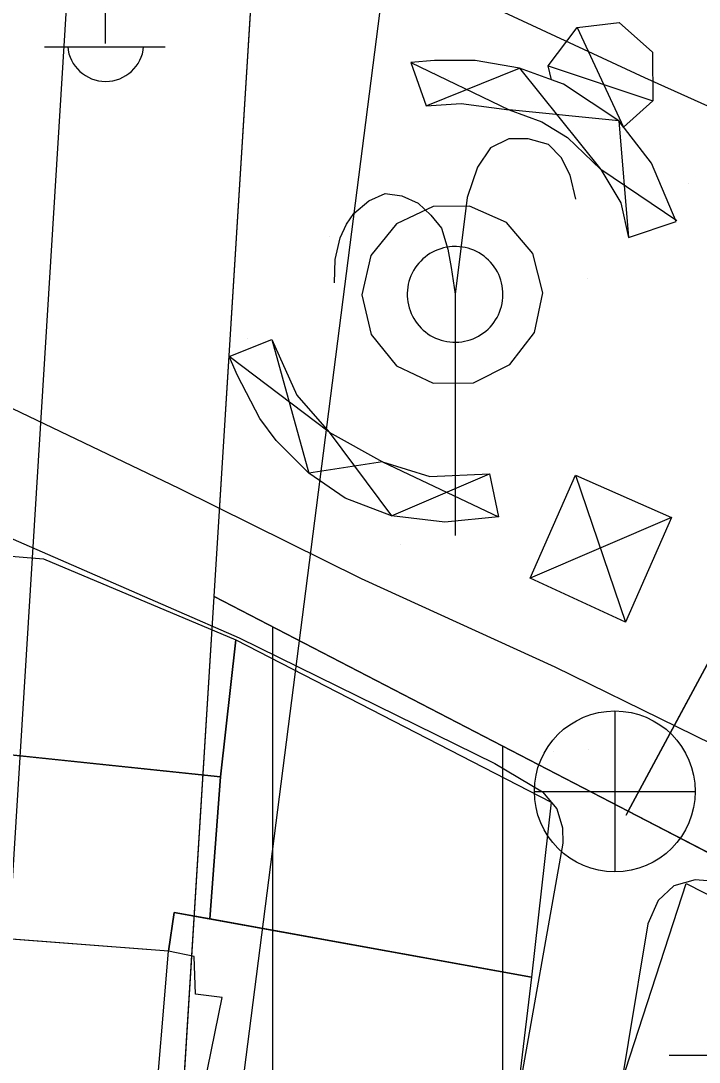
# Model space of a CAD drawing. Extents: x 417997 to 421451, y 4451742 to 4455216.
# Drawn here: x 420452.28 to 420481.79, y 4453363.03 to 4453408.35 of the extents above; entities that cross this region are included whole.
import ezdxf

# ---------------------------------------------------------------- set-up
doc = ezdxf.new("R2010")
doc.units = 0
for name, color, linetype in [('ADA', 7, 'Continuous'), ('ADAKENARI', 7, 'Continuous'), ('B_Mesken', 7, 'Continuous'), ('B_Sundurma', 7, 'Continuous'), ('B_Teras', 7, 'Continuous'), ('Default', 7, 'Continuous'), ('Hid_Havuz', 7, 'Continuous'), ('KALDIRIM', 7, 'Continuous'), ('LJ_SEMBOL', 7, 'Continuous'), ('O_Park_Bahce', 7, 'Continuous'), ('PL_AYA_PARK_DINLENME', 7, 'Continuous'), ('PL_KON_MEV_350', 7, 'Continuous'), ('PL_SAY_DINI_TESIS', 7, 'Continuous'), ('S_Elektrik_Diregi', 7, 'Continuous'), ('S_Rogar_Kapagi_Buski', 7, 'Continuous'), ('SN_KENTSEL_DONUSUM', 7, 'Continuous'), ('TR_ORTAYOGUNKONUT', 7, 'Continuous'), ('TR_PARKALANI', 7, 'Continuous'), ('Yol_Sose', 7, 'Continuous')]:
    doc.layers.add(name, color=color, linetype=linetype)

# ---------------------------------------------------------------- blocks, each defined once
blk = doc.blocks.new('POINT_DISPLAY')
at = {"layer": 'Default'}
blk.add_line((0, 0), (0, 0), dxfattribs=at)

msp = doc.modelspace()

# ---------------------------------------------------------------- linework, layer by layer
at = {"layer": 'ADA'}
for p, q in [((420494.498, 4453403.289), (420478.701, 4453373.953)), ((420494.498, 4453403.289), (420478.701, 4453373.953)), ((420478.701, 4453373.953), (420460.695, 4453383.297)), ((420478.701, 4453373.953), (420460.695, 4453383.297)), ((420478.701, 4453373.953), (420478.602, 4453373.767)), ((420478.701, 4453373.953), (420478.602, 4453373.767)), ((420511.546, 4453356.909), (420478.701, 4453373.953)), ((420511.546, 4453356.909), (420478.701, 4453373.953))]:
    msp.add_line(p, q, dxfattribs=at)
at = {"layer": 'ADAKENARI'}
for p, q in [((420460.695, 4453383.297), (420462.929, 4453419.179)), ((420460.695, 4453383.297), (420462.929, 4453419.179)), ((420453.249, 4453263.697), (420460.695, 4453383.297)), ((420453.249, 4453263.697), (420460.695, 4453383.297))]:
    msp.add_line(p, q, dxfattribs=at)
at = {"layer": 'B_Mesken'}
for points in [[(420447.935, 4453376.807), (420448.653, 4453385.317), (420453.265, 4453384.937), (420461.64, 4453381.409), (420460.969, 4453375.45)], [(420461.64, 4453381.409), (420475.358, 4453374.337), (420474.499, 4453366.722), (420460.501, 4453369.262), (420460.969, 4453375.45)], [(420446.957, 4453368.755), (420447.935, 4453376.807), (420451.576, 4453376.428), (420460.969, 4453375.45), (420460.501, 4453369.262), (420458.951, 4453369.543), (420458.704, 4453367.853), (420450.699, 4453368.468)], [(420481.23, 4453370.81), (420494.527, 4453364.027), (420490.556, 4453355.575), (420489.719, 4453356.102), (420487.276, 4453357.459), (420478.407, 4453362.148)], [(420460.394, 4453359.477), (420460.596, 4453361.473), (420460.258, 4453362.003), (420461.038, 4453365.848), (420459.878, 4453365.986), (420459.825, 4453367.629), (420458.704, 4453367.853), (420458.951, 4453369.543), (420474.499, 4453366.722), (420473.514, 4453358.517)], [(420458.057, 4453360.062), (420458.704, 4453367.853), (420446.957, 4453368.755), (420446.119, 4453360.792)]]:
    msp.add_lwpolyline(points, close=True, dxfattribs=at)
at = {"layer": 'B_Sundurma'}
for p, q in [((420476.478, 4453408.05), (420478.502, 4453403.723)), ((420469.247, 4453406.527), (420473.527, 4453404.474)), ((420469.91, 4453404.646), (420473.973, 4453406.286)), ((420473.973, 4453406.286), (420477.509, 4453401.87)), ((420475.217, 4453406.389), (420479.777, 4453404.87)), ((420478.297, 4453403.988), (420473.527, 4453404.474)), ((420478.297, 4453403.988), (420478.714, 4453398.92)), ((420480.813, 4453399.649), (420477.509, 4453401.87)), ((420463.203, 4453394.482), (420464.804, 4453388.657)), ((420465.7, 4453390.445), (420461.351, 4453393.74)), ((420465.7, 4453390.445), (420468.401, 4453386.81)), ((420468.016, 4453389.149), (420464.804, 4453388.657)), ((420468.016, 4453389.149), (420473.063, 4453386.768)), ((420468.401, 4453386.81), (420472.663, 4453388.626)), ((420476.404, 4453388.575), (420478.591, 4453382.179)), ((420480.584, 4453386.731), (420474.44, 4453384.089))]:
    msp.add_line(p, q, dxfattribs=at)
for points in [[(420475.36, 4453405.785), (420475.217, 4453406.389), (420476.478, 4453408.05), (420478.305, 4453408.274), (420479.756, 4453406.978), (420479.777, 4453404.87), (420478.502, 4453403.723), (420478.297, 4453403.988), (420475.882, 4453405.596)], [(420469.247, 4453406.527), (420469.91, 4453404.646), (420471.434, 4453404.752), (420473.527, 4453404.474), (420474.95, 4453403.95), (420476.07, 4453403.269), (420477.509, 4453401.87), (420478.385, 4453400.42), (420478.714, 4453398.92), (420480.791, 4453399.612), (420479.713, 4453402.156), (420478.297, 4453403.988), (420475.882, 4453405.596), (420473.973, 4453406.286), (420472.05, 4453406.618), (420470.273, 4453406.619)], [(420461.351, 4453393.74), (420463.203, 4453394.482), (420464.282, 4453392.061), (420465.7, 4453390.445), (420468.016, 4453389.149), (420470.067, 4453388.523), (420472.663, 4453388.626), (420473.063, 4453386.768), (420470.729, 4453386.53), (420468.401, 4453386.81), (420466.389, 4453387.576), (420464.804, 4453388.657), (420463.393, 4453390.076), (420462.681, 4453391.043), (420461.707, 4453392.908)], [(420476.404, 4453388.575), (420480.584, 4453386.731), (420478.591, 4453382.179), (420474.44, 4453384.089)]]:
    msp.add_lwpolyline(points, close=True, dxfattribs=at)
at = {"layer": 'B_Teras'}
msp.add_lwpolyline([(420460.969, 4453375.45), (420460.501, 4453369.262), (420458.951, 4453369.543), (420458.704, 4453367.853), (420450.699, 4453368.468), (420451.576, 4453376.428)], close=True, dxfattribs=at)
at = {"layer": 'Hid_Havuz'}
for points in [[(420476.422, 4453400.585), (420476.177, 4453401.635), (420475.792, 4453402.405), (420475.232, 4453402.965), (420474.357, 4453403.21), (420473.517, 4453403.21), (420472.712, 4453402.825), (420472.152, 4453401.985), (420471.697, 4453400.655), (420471.172, 4453396.455)], [(420465.922, 4453396.945), (420465.957, 4453397.96), (420466.167, 4453398.905), (420466.447, 4453399.5), (420466.762, 4453399.955), (420467.427, 4453400.515), (420468.127, 4453400.83), (420468.862, 4453400.725), (420469.562, 4453400.41), (420470.122, 4453399.885), (420470.577, 4453399.325), (420470.857, 4453398.415), (420470.997, 4453397.61), (420471.172, 4453396.455), (420471.172, 4453385.955)]]:
    msp.add_lwpolyline(points, dxfattribs=at)
msp.add_lwpolyline([(420471.053, 4453398.523), (420470.925, 4453398.511), (420470.797, 4453398.492), (420470.671, 4453398.465), (420470.547, 4453398.43), (420470.425, 4453398.387), (420470.306, 4453398.337), (420470.19, 4453398.28), (420470.078, 4453398.215), (420469.971, 4453398.144), (420469.868, 4453398.066), (420469.769, 4453397.982), (420469.677, 4453397.893), (420469.59, 4453397.797), (420469.509, 4453397.696), (420469.435, 4453397.591), (420469.367, 4453397.481), (420469.306, 4453397.367), (420469.252, 4453397.25), (420469.206, 4453397.129), (420469.167, 4453397.006), (420469.136, 4453396.881), (420469.113, 4453396.754), (420469.097, 4453396.626), (420469.09, 4453396.497), (420469.091, 4453396.368), (420469.099, 4453396.239), (420469.116, 4453396.111), (420469.14, 4453395.984), (420469.173, 4453395.859), (420469.213, 4453395.737), (420469.26, 4453395.617), (420469.315, 4453395.5), (420469.377, 4453395.386), (420469.446, 4453395.277), (420469.521, 4453395.173), (420469.603, 4453395.073), (420469.691, 4453394.978), (420469.784, 4453394.889), (420469.883, 4453394.806), (420469.987, 4453394.729), (420470.095, 4453394.659), (420470.208, 4453394.596), (420470.324, 4453394.54), (420470.444, 4453394.491), (420470.566, 4453394.449), (420470.69, 4453394.416), (420470.817, 4453394.39), (420470.945, 4453394.371), (420471.073, 4453394.361), (420471.202, 4453394.359), (420471.331, 4453394.365), (420471.46, 4453394.379), (420471.587, 4453394.4), (420471.713, 4453394.43), (420471.836, 4453394.467), (420471.957, 4453394.512), (420472.075, 4453394.564), (420472.19, 4453394.624), (420472.3, 4453394.69), (420472.407, 4453394.764), (420472.508, 4453394.843), (420472.605, 4453394.929), (420472.696, 4453395.021), (420472.781, 4453395.118), (420472.86, 4453395.22), (420472.932, 4453395.327), (420472.998, 4453395.438), (420473.057, 4453395.553), (420473.108, 4453395.671), (420473.152, 4453395.792), (420473.189, 4453395.916), (420473.218, 4453396.042), (420473.238, 4453396.17), (420473.251, 4453396.298), (420473.256, 4453396.427), (420473.253, 4453396.556), (420473.242, 4453396.685), (420473.223, 4453396.812), (420473.196, 4453396.939), (420473.162, 4453397.063), (420473.12, 4453397.185), (420473.07, 4453397.304), (420473.013, 4453397.42), (420472.949, 4453397.532), (420472.878, 4453397.64), (420472.8, 4453397.743), (420472.717, 4453397.841), (420472.627, 4453397.934), (420472.532, 4453398.022), (420472.432, 4453398.103), (420472.326, 4453398.177), (420472.217, 4453398.246), (420472.103, 4453398.307), (420471.986, 4453398.361), (420471.865, 4453398.407), (420471.742, 4453398.447), (420471.617, 4453398.478), (420471.49, 4453398.502), (420471.362, 4453398.517), (420471.233, 4453398.525), (420471.104, 4453398.525)], close=True, dxfattribs=at)
at = {"layer": 'KALDIRIM'}
msp.add_line((420445.718, 4453271.485), (420460.026, 4453501.306), dxfattribs=at)
msp.add_line((420445.718, 4453271.485), (420460.026, 4453501.306), dxfattribs=at)
at = {"layer": 'LJ_SEMBOL'}
msp.add_line((420527.148, 4453363.325), (420480.487, 4453363.323), dxfattribs=at)
msp.add_line((420527.148, 4453363.325), (420480.487, 4453363.323), dxfattribs=at)
at = {"layer": 'O_Park_Bahce'}
msp.add_lwpolyline([(420470.212, 4453400.26), (420468.618, 4453399.507), (420467.514, 4453398.133), (420467.12, 4453396.415), (420467.516, 4453394.698), (420468.622, 4453393.326), (420470.217, 4453392.575), (420471.979, 4453392.596), (420473.556, 4453393.384), (420474.629, 4453394.782), (420474.985, 4453396.508), (420474.551, 4453398.216), (420473.414, 4453399.563), (420471.803, 4453400.279), (420470.212, 4453400.26)], dxfattribs=at)
at = {"layer": 'PL_AYA_PARK_DINLENME'}
msp.add_lwpolyline([(420478.701, 4453373.953), (420460.695, 4453383.297), (420462.929, 4453419.179), (420494.498, 4453403.289)], close=True, dxfattribs=at)
msp.add_lwpolyline([(420478.701, 4453373.953), (420460.695, 4453383.297), (420462.929, 4453419.179), (420494.498, 4453403.289)], close=True, dxfattribs=at)
at = {"layer": 'PL_KON_MEV_350'}
msp.add_lwpolyline([(420558.134, 4453332.732), (420507.149, 4453237.054), (420493.544, 4453232.783), (420461.53, 4453249.162), (420453.249, 4453263.697), (420460.695, 4453383.297), (420478.701, 4453373.953), (420511.546, 4453356.909)], close=True, dxfattribs=at)
at = {"layer": 'PL_SAY_DINI_TESIS'}
msp.add_lwpolyline([(420478.701, 4453373.953), (420494.498, 4453403.289), (420528.116, 4453386.367), (420511.546, 4453356.909)], close=True, dxfattribs=at)
msp.add_lwpolyline([(420478.701, 4453373.953), (420494.498, 4453403.289), (420528.116, 4453386.367), (420511.546, 4453356.909)], close=True, dxfattribs=at)
at = {"layer": 'S_Elektrik_Diregi'}
for p, q in [((420455.971, 4453407.354), (420455.971, 4453410.855)), ((420453.311, 4453407.214), (420458.561, 4453407.214))]:
    msp.add_line(p, q, dxfattribs=at)
msp.add_arc((420455.972, 4453407.367), 1.658, 184.8384, 355.1464, dxfattribs=at)
at = {"layer": 'S_Rogar_Kapagi_Buski'}
for p, q in [((420478.122, 4453378.313), (420478.122, 4453371.313)), ((420474.622, 4453374.813), (420481.622, 4453374.813))]:
    msp.add_line(p, q, dxfattribs=at)
msp.add_circle((420478.122, 4453374.813), 3.5, dxfattribs=at)
at = {"layer": 'SN_KENTSEL_DONUSUM'}
msp.add_line((420512.228, 4453755.533), (420460.593, 4453351.672), dxfattribs=at)
msp.add_line((420512.228, 4453755.533), (420460.593, 4453351.672), dxfattribs=at)
at = {"layer": 'TR_ORTAYOGUNKONUT'}
for p, q in [((420463.249, 4453248.282), (420463.249, 4453381.972)), ((420463.249, 4453248.282), (420463.249, 4453381.972)), ((420473.249, 4453311.963), (420473.249, 4453376.783)), ((420473.249, 4453311.963), (420473.249, 4453376.783))]:
    msp.add_line(p, q, dxfattribs=at)
at = {"layer": 'Yol_Sose'}
for points in [[(420479.427, 4453405.867), (420464.948, 4453412.61)], [(420522.916, 4453383.753), (420515.479, 4453388.271), (420506.62, 4453393.698), (420498.766, 4453397.564), (420488.651, 4453401.724), (420479.427, 4453405.867)], [(420450.879, 4453391.976), (420459.161, 4453388.011), (420467.081, 4453384.077), (420475.518, 4453380.232), (420486.156, 4453375.006), (420496.85, 4453369.478), (420511.26, 4453362.512)], [(420450.333, 4453386.491), (420461.781, 4453381.498), (420472.895, 4453376.02), (420474.969, 4453374.796), (420475.603, 4453374.05), (420475.84, 4453373.229), (420475.866, 4453372.564), (420473.868, 4453361.368), (420472.156, 4453350.184), (420470.861, 4453336.756), (420469.457, 4453324.435), (420468.43, 4453317.349), (420468.111, 4453316.494), (420467.474, 4453315.817), (420466.193, 4453315.672), (420465.058, 4453315.927), (420454.399, 4453320.353), (420446.159, 4453323.541)], [(420512.887, 4453356.666), (420497.294, 4453364.07), (420484.252, 4453370.234), (420482.687, 4453370.87), (420481.623, 4453370.957), (420480.69, 4453370.707), (420480.012, 4453370.071), (420479.564, 4453369.05), (420477.849, 4453358.714)]]:
    msp.add_lwpolyline(points, dxfattribs=at)

# ---------------------------------------------------------------- block references
at = {"layer": 'TR_PARKALANI', "xscale": 0.1, "yscale": 0.10000000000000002}
for p in [(420470.258, 4453406.102), (420470.258, 4453406.102), (420470.895, 4453405.827), (420470.895, 4453405.827), (420481.335, 4453401.272), (420481.335, 4453401.272), (420465.695, 4453398.953), (420465.695, 4453398.953), (420476.918, 4453397.122), (420476.918, 4453397.122), (420462.146, 4453394.517), (420462.146, 4453394.517), (420468.807, 4453385.538), (420468.807, 4453385.538), (420476.994, 4453376.652), (420476.994, 4453376.652), (420475.467, 4453376.558), (420475.467, 4453376.558)]:
    msp.add_blockref('POINT_DISPLAY', p, dxfattribs=at)

doc.saveas('drawing.dxf')
